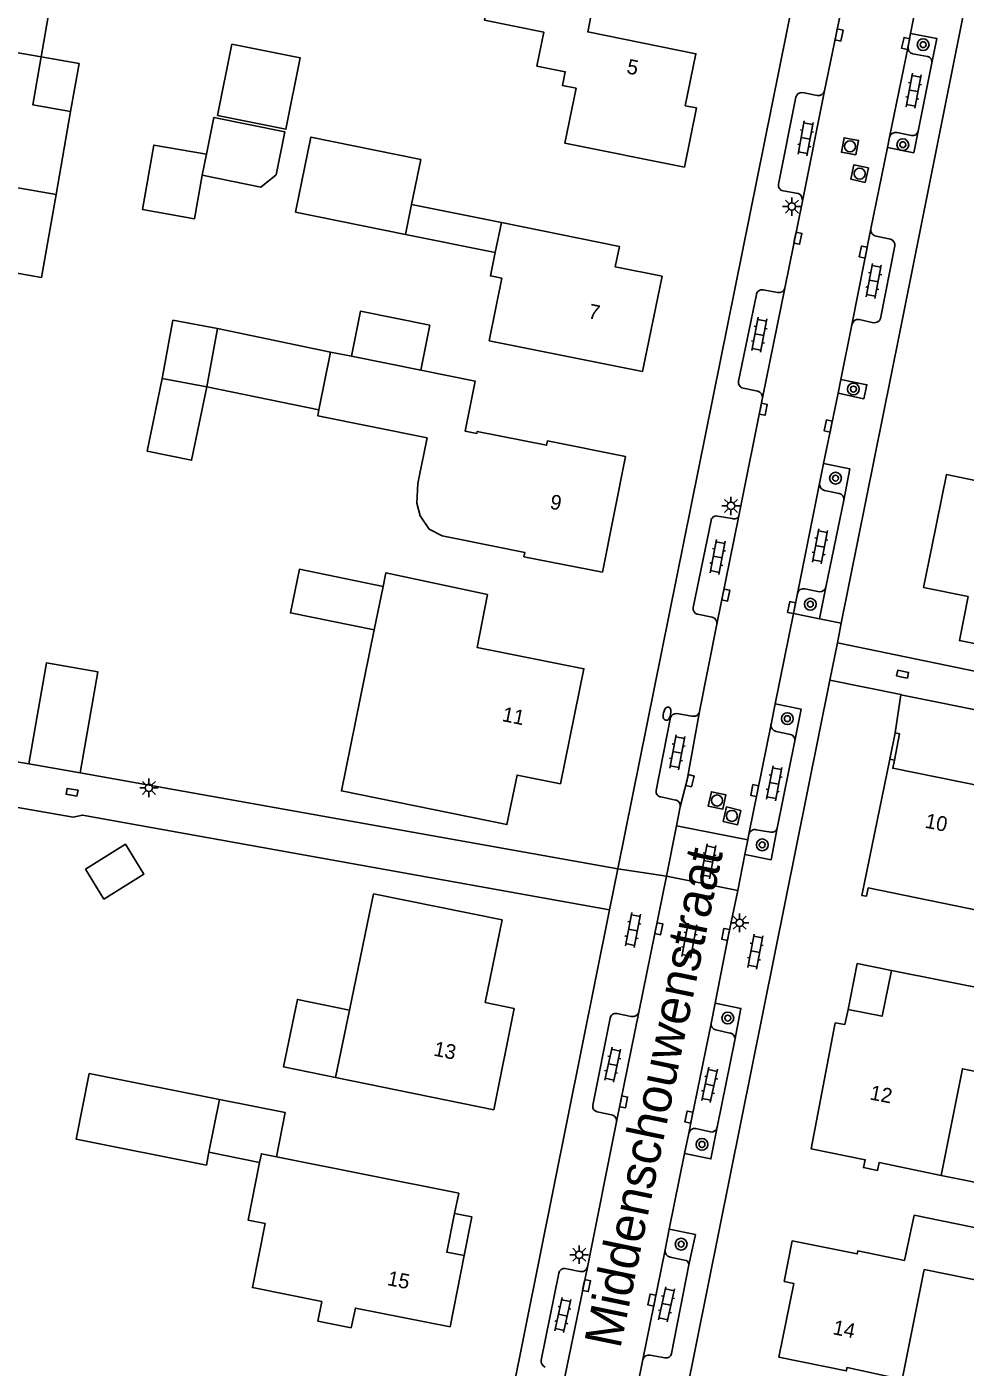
# Model space of a CAD drawing. Extents: x 128000 to 131008, y 398996 to 402500.
# Drawn here: x 128060.3 to 128123.9, y 400315.3 to 400406.1 of the extents above; entities that cross this region are included whole.
import ezdxf

# ---------------------------------------------------------------- set-up
doc = ezdxf.new("R2010")
doc.units = 0
for name, color, linetype in [('gg-afsc-hekwerk', 7, 'Continuous'), ('gg-afsc-muur', 7, 'Continuous'), ('gg-anno-huisnummerreeks BGT', 7, 'Continuous'), ('gg-anno-openbare ruimte label', 7, 'Continuous'), ('gg-bbg-gedigitaliseerde bebouwing', 7, 'Continuous'), ('gg-bbg-gedigitaliseerde bijgebouw', 7, 'Continuous'), ('gg-bbg-hoofdgebouw', 7, 'Continuous'), ('gg-bbg-luifel en loopbrug', 7, 'Continuous'), ('gg-bbg-tussenscheiding', 7, 'Continuous'), ('gg-knt-verharding', 7, 'Continuous'), ('gg-knt-verharding nz', 7, 'Continuous'), ('gt-grn-weggrens', 7, 'Continuous'), ('gt-symb-boom', 7, 'Continuous'), ('gt-symb-brandkraan', 7, 'Continuous'), ('gt-symb-klinker verharding', 7, 'Continuous'), ('gt-symb-kolk', 7, 'Continuous'), ('gt-symb-lichtmast', 7, 'Continuous'), ('gt-symb-rioolschacht', 7, 'Continuous')]:
    doc.layers.add(name, color=color, linetype=linetype)

# ---------------------------------------------------------------- blocks, each defined once
blk = doc.blocks.new('gt0-BOOM')
at = {"layer": 'gt-symb-boom'}
for radius in [0.4, 0.2]:
    blk.add_circle((0, 0), radius, dxfattribs=at)
blk = doc.blocks.new('gt0-KOLK')
at = {"layer": 'gt-symb-kolk'}
blk.add_lwpolyline([(0, 0), (0.375, 0), (0.375, 0.4), (-0.375, 0.4), (-0.375, 0), (0, 0)], dxfattribs=at)
blk = doc.blocks.new('gt0-KL1')
at = {"layer": 'gt-symb-klinker verharding'}
for p, q in [((-1.15, 0.3), (1.15, 0.3)), ((-1, -0.3), (-1, 0.3)), ((-0.5, 0.3), (-0.5, 0.45)), ((0, -0.3), (0, 0.3)), ((0.5, 0.3), (0.5, 0.45)), ((1, -0.3), (1, 0.3)), ((-1.15, -0.3), (1.15, -0.3)), ((-0.5, -0.45), (-0.5, -0.3)), ((0.5, -0.45), (0.5, -0.3))]:
    blk.add_line(p, q, dxfattribs=at)
blk = doc.blocks.new('gt0-RS')
at = {"layer": 'gt-symb-rioolschacht'}
blk.add_lwpolyline([(-0.5, -0.5), (0.5, -0.5), (0.5, 0.5), (-0.5, 0.5)], close=True, dxfattribs=at)
blk.add_circle((0, 0), 0.375, dxfattribs=at)
blk = doc.blocks.new('gt0-BR')
at = {"layer": 'gt-symb-brandkraan'}
for centre, radius, start, end in [((-0.244, 0), 0.206, 107.56694, 252.43307), ((0.599, -2.664), 3, 106.89205, 107.56694), ((0, -0.691), 0.938, 73.10799, 106.89205), ((-0.599, -2.664), 3, 72.43309, 73.10799), ((0.244, 0), 0.206, 287.56695, 72.43309), ((0.599, 2.664), 3, 252.43307, 253.10797), ((0, 0.691), 0.938, 253.10797, 286.89206), ((-0.599, 2.664), 3, 286.89206, 287.56695)]:
    blk.add_arc(centre, radius, start, end, dxfattribs=at)
blk = doc.blocks.new('gt0-LMAST')
at = {"layer": 'gt-symb-lichtmast'}
for p, q in [((-0.182, 0.173), (-0.447, 0.438)), ((-0.005, 0.246), (-0.005, 0.621)), ((0.172, 0.173), (0.437, 0.438)), ((-0.255, -0.004), (-0.63, -0.004)), ((-0.182, -0.181), (-0.447, -0.446)), ((-0.005, -0.254), (-0.005, -0.629)), ((0.437, -0.446), (0.172, -0.181)), ((0.245, -0.004), (0.62, -0.004))]:
    blk.add_line(p, q, dxfattribs=at)
blk.add_circle((-0.005, -0.004), 0.25, dxfattribs=at)

msp = doc.modelspace()

# ---------------------------------------------------------------- linework, layer by layer
at = {"layer": 'gg-afsc-hekwerk'}
for p, q in [((128119.56, 400360.885), (128119.162, 400358.299)), ((128144.154, 400355.93), (128119.56, 400360.885))]:
    msp.add_line(p, q, dxfattribs=at)
at = {"layer": 'gg-afsc-muur'}
for p, q in [((128119.162, 400358.299), (128118.8, 400356.529)), ((128055.74, 400357.017), (128060.444, 400356.202)), ((128050.851, 400354.823), (128063.454, 400352.587))]:
    msp.add_line(p, q, dxfattribs=at)
msp.add_lwpolyline([(128119.117, 400356.465), (128119.476, 400358.235), (128119.162, 400358.299)], dxfattribs=at)
at = {"layer": 'gg-bbg-gedigitaliseerde bebouwing'}
for p, q in [((128063.281, 400400.393), (128062.298, 400394.777)), ((128062.298, 400394.777), (128061.316, 400389.162)), ((128092.062, 400390.835), (128092.485, 400392.876)), ((128092.485, 400392.876), (128100.483, 400391.254)), ((128080.11, 400380.191), (128080.903, 400384.102)), ((128080.903, 400384.102), (128082.312, 400383.817)), ((128082.312, 400383.817), (128087.009, 400382.869)), ((128119.117, 400356.465), (128118.8, 400356.529)), ((128082.178, 400339.528), (128083.808, 400347.408)), ((128081.232, 400334.957), (128082.178, 400339.528)), ((128077.227, 400329.593), (128089.584, 400327.114))]:
    msp.add_line(p, q, dxfattribs=at)
for points in [[(128098.965, 400409.027), (128092.107, 400410.399), (128091.336, 400406.581), (128095.351, 400405.772), (128094.887, 400403.472), (128096.805, 400403.086), (128096.618, 400402.157), (128097.537, 400401.973), (128096.783, 400398.242), (128104.891, 400396.631)], [(128064.782, 400408.978), (128064.418, 400406.894), (128061.856, 400407.342), (128061.288, 400404.092)], [(128061.288, 400404.092), (128060.719, 400400.841), (128063.281, 400400.393)], [(128102.054, 400382.775), (128091.658, 400384.87), (128092.519, 400389.102), (128091.737, 400389.263), (128092.062, 400390.835)], [(128058.167, 400386.362), (128058.755, 400389.61), (128061.316, 400389.162)], [(128087.009, 400382.869), (128090.703, 400382.123), (128090.023, 400378.744), (128090.81, 400378.587), (128090.838, 400378.726), (128095.544, 400377.786), (128095.604, 400378.08), (128100.903, 400377.018)], [(128087.215, 400377.175), (128087.44, 400378.283), (128080.029, 400379.791), (128080.11, 400380.191)], [(128087.215, 400377.175), (128086.992, 400376.101), (128086.805, 400375.207), (128086.748, 400373.869), (128086.976, 400373.009), (128087.585, 400372.1), (128088.455, 400371.659), (128089.364, 400371.476)], [(128099.324, 400369.186), (128094.01, 400370.24), (128094.068, 400370.53), (128089.364, 400371.476)], [(128130.222, 400354.228), (128129.918, 400354.289), (128129.805, 400353.731), (128119.005, 400355.906), (128119.117, 400356.465)], [(128127.362, 400334.815), (128123.736, 400335.548), (128122.297, 400328.328)], [(128082.3, 400318.009), (128080.037, 400318.443), (128080.306, 400319.779), (128075.6, 400320.729), (128076.472, 400325.063), (128075.303, 400325.299), (128076.09, 400329.202)], [(128076.09, 400329.202), (128076.21, 400329.797), (128077.227, 400329.593)], [(128111.286, 400316.014), (128115.862, 400315.085), (128115.912, 400315.321), (128119.647, 400314.507), (128121.144, 400321.945), (128127.384, 400320.688), (128128.068, 400324.069), (128120.451, 400325.639)]]:
    msp.add_lwpolyline(points, dxfattribs=at)
at = {"layer": 'gg-bbg-gedigitaliseerde bijgebouw'}
for p, q in [((128087.018, 400397.154), (128086.392, 400394.1)), ((128086.392, 400394.1), (128085.974, 400392.058)), ((128072.506, 400381.737), (128073.246, 400385.692)), ((128069.474, 400382.304), (128072.506, 400381.737)), ((128064.54, 400335.22), (128073.378, 400333.466)), ((128073.378, 400333.466), (128072.659, 400329.897))]:
    msp.add_line(p, q, dxfattribs=at)
for points in [[(128073.24, 400400.12), (128074.211, 400404.954), (128078.841, 400404.023), (128077.87, 400399.19), (128073.24, 400400.12)], [(128085.974, 400392.058), (128078.533, 400393.581), (128079.568, 400398.666), (128087.018, 400397.154)], [(128073.246, 400385.692), (128070.214, 400386.26), (128069.474, 400382.304)], [(128064.278, 400349.074), (128065.533, 400347.051), (128068.246, 400348.735), (128066.991, 400350.758), (128064.278, 400349.074)], [(128072.659, 400329.897), (128072.484, 400329.028), (128063.66, 400330.793), (128064.54, 400335.22)]]:
    msp.add_lwpolyline(points, dxfattribs=at)
at = {"layer": 'gg-bbg-hoofdgebouw'}
for p, q in [((128100.903, 400377.018), (128099.324, 400369.186)), ((128121.098, 400368.161), (128121.651, 400370.899)), ((128084.459, 400368.227), (128083.858, 400365.275)), ((128121.098, 400368.161), (128124.125, 400367.541)), ((128127.445, 400340.5), (128118.915, 400342.216)), ((128115.977, 400339.576), (128115.752, 400338.54)), ((128091.97, 400332.768), (128081.232, 400334.957)), ((128089.584, 400327.114), (128089.309, 400325.753)), ((128089.95, 400322.891), (128089.003, 400318.059))]:
    msp.add_line(p, q, dxfattribs=at)
for points in [[(128104.891, 400396.631), (128105.698, 400400.636), (128104.948, 400400.784), (128105.67, 400404.303), (128098.331, 400405.791), (128098.965, 400409.027)], [(128102.054, 400382.775), (128103.368, 400389.231), (128100.203, 400389.872), (128100.483, 400391.254)], [(128121.651, 400370.899), (128122.641, 400375.8), (128124.717, 400375.381)], [(128091.545, 400367.685), (128084.647, 400369.15), (128084.459, 400368.227)], [(128091.545, 400367.685), (128090.833, 400364.097), (128098.07, 400362.643), (128096.482, 400354.842)], [(128083.858, 400365.275), (128081.639, 400354.373), (128092.859, 400352.089), (128093.541, 400355.441), (128096.482, 400354.842)], [(128118.8, 400356.529), (128116.909, 400347.289), (128117.226, 400347.238), (128117.334, 400347.798)], [(128117.334, 400347.798), (128128.124, 400345.604), (128128.01, 400345.045), (128128.324, 400344.981), (128129.016, 400348.427), (128129.675, 400348.291), (128129.922, 400349.492), (128129.259, 400349.626), (128130.222, 400354.228)], [(128083.808, 400347.408), (128092.523, 400345.637), (128091.383, 400340.045), (128093.347, 400339.623), (128091.97, 400332.768)], [(128118.915, 400342.216), (128118.29, 400339.111), (128115.977, 400339.576)], [(128115.752, 400338.54), (128115.114, 400338.662), (128113.485, 400330.123), (128117.142, 400329.39), (128117.022, 400328.857), (128117.975, 400328.66), (128118.086, 400329.199), (128122.297, 400328.328)], [(128089.309, 400325.753), (128088.779, 400323.132), (128089.95, 400322.891)], [(128120.451, 400325.639), (128119.81, 400322.569), (128116.64, 400323.213), (128116.599, 400323.009), (128112.201, 400323.885), (128111.653, 400321.142), (128112.301, 400321.013), (128111.286, 400316.014)], [(128089.003, 400318.059), (128082.581, 400319.336), (128082.3, 400318.009)]]:
    msp.add_lwpolyline(points, dxfattribs=at)
at = {"layer": 'gg-bbg-luifel en loopbrug'}
for p, q in [((128072.197, 400396.077), (128072.484, 400397.501)), ((128077.204, 400396.108), (128076.174, 400395.27)), ((128076.174, 400395.27), (128072.197, 400396.077)), ((128092.485, 400392.876), (128086.392, 400394.1)), ((128085.974, 400392.058), (128092.062, 400390.835)), ((128073.246, 400385.692), (128080.903, 400384.102)), ((128072.506, 400381.737), (128080.11, 400380.191)), ((128060.444, 400356.202), (128063.937, 400355.596)), ((128076.09, 400329.202), (128072.659, 400329.897))]:
    msp.add_line(p, q, dxfattribs=at)
for points in [[(128063.281, 400400.393), (128063.85, 400403.644), (128061.288, 400404.092)], [(128072.484, 400397.501), (128072.989, 400400.001), (128077.796, 400399.025), (128077.204, 400396.108)], [(128072.484, 400397.501), (128068.92, 400398.124), (128068.155, 400393.753), (128071.682, 400393.135), (128072.197, 400396.077)], [(128082.312, 400383.817), (128082.924, 400386.862), (128087.622, 400385.918), (128087.009, 400382.869)], [(128069.474, 400382.304), (128068.472, 400377.381), (128071.473, 400376.77), (128072.506, 400381.737)], [(128083.858, 400365.275), (128078.182, 400366.431), (128078.783, 400369.383), (128084.459, 400368.227)], [(128131.105, 400364.746), (128131.794, 400364.607), (128131.463, 400362.962), (128123.525, 400364.561), (128124.125, 400367.541)], [(128060.444, 400356.202), (128061.642, 400363.049), (128065.134, 400362.438), (128063.937, 400355.596)], [(128118.915, 400342.216), (128116.602, 400342.681), (128115.977, 400339.576)], [(128081.232, 400334.957), (128077.715, 400335.674), (128078.647, 400340.248), (128082.178, 400339.528)], [(128122.297, 400328.328), (128125.911, 400327.601), (128127.362, 400334.815)], [(128073.378, 400333.466), (128077.831, 400332.582), (128077.227, 400329.593)], [(128089.95, 400322.891), (128090.478, 400325.518), (128089.309, 400325.753)]]:
    msp.add_lwpolyline(points, dxfattribs=at)
at = {"layer": 'gg-bbg-tussenscheiding'}
for p, q in [((128061.288, 400404.092), (128051.786, 400405.744)), ((128062.298, 400394.777), (128055.516, 400395.957))]:
    msp.add_line(p, q, dxfattribs=at)
at = {"layer": 'gg-knt-verharding'}
for p, q in [((128117.684, 400434.782), (128100.369, 400349.087)), ((128128.467, 400430.24), (128120.769, 400391.885)), ((128120.223, 400405.685), (128121.731, 400413.275)), ((128115.594, 400407.691), (128114.386, 400401.799)), ((128120.044, 400404.804), (128120.223, 400405.685)), ((128121.37, 400404.133), (128120.375, 400404.292)), ((128120.73, 400399.058), (128121.667, 400403.688)), ((128113.892, 400401.487), (128112.892, 400401.677)), ((128111.267, 400395.473), (128112.435, 400401.37)), ((128119.292, 400398.97), (128120.284, 400398.774)), ((128117.527, 400392.449), (128118.647, 400397.965)), ((128118.647, 400397.965), (128118.787, 400398.655)), ((128112.588, 400394.85), (128111.57, 400395.021)), ((128112.881, 400394.333), (128111.692, 400388.434)), ((128118.856, 400391.745), (128117.874, 400391.957)), ((128120.769, 400391.885), (128119.455, 400385.336)), ((128118.172, 400386.385), (128119.155, 400391.289)), ((128109.764, 400387.999), (128108.56, 400382.125)), ((128111.205, 400388.135), (128110.218, 400388.306)), ((128116.732, 400386.303), (128117.71, 400386.086)), ((128115.49, 400382.236), (128116.225, 400385.953)), ((128119.455, 400385.336), (128115.52, 400365.727)), ((128108.861, 400381.657), (128109.859, 400381.446)), ((128115.308, 400381.313), (128115.49, 400382.236)), ((128110.179, 400380.991), (128108.58, 400373.006)), ((128114.324, 400376.558), (128115.308, 400381.313)), ((128114.324, 400376.558), (128114.046, 400375.193)), ((128115.367, 400374.521), (128114.393, 400374.725)), ((128114.48, 400368.174), (128115.7, 400374.068)), ((128106.689, 400372.687), (128105.477, 400366.79)), ((128108.128, 400372.83), (128107.121, 400372.99)), ((128113.043, 400368.068), (128114.046, 400367.866)), ((128114.48, 400368.174), (128114.05, 400366.026)), ((128112.275, 400366.386), (128112.555, 400367.757)), ((128106.768, 400366.143), (128105.774, 400366.335)), ((128111.035, 400360.263), (128112.275, 400366.386)), ((128114.05, 400366.026), (128112.275, 400366.386)), ((128107.093, 400365.661), (128105.91, 400359.745)), ((128115.52, 400365.727), (128115.255, 400364.408)), ((128114.749, 400361.88), (128095.375, 400265.739)), ((128110.756, 400358.886), (128111.035, 400360.263)), ((128103.951, 400359.344), (128102.979, 400354.4)), ((128105.399, 400359.442), (128104.364, 400359.614)), ((128112.072, 400358.202), (128111.095, 400358.398)), ((128111.179, 400351.86), (128112.378, 400357.765)), ((128063.937, 400355.596), (128100.369, 400349.087)), ((128103.284, 400353.962), (128104.274, 400353.756)), ((128104.593, 400353.289), (128104.352, 400352.008)), ((128104.352, 400352.008), (128103.67, 400348.606)), ((128109.187, 400351.064), (128104.352, 400352.008)), ((128109.76, 400351.744), (128110.745, 400351.569)), ((128108.99, 400350.065), (128109.187, 400351.064)), ((128109.187, 400351.064), (128109.261, 400351.449)), ((128108.507, 400347.62), (128108.99, 400350.065)), ((128103.67, 400348.606), (128101.794, 400339.389)), ((128108.507, 400347.62), (128103.67, 400348.606)), ((128099.812, 400346.324), (128084.084, 400268.296)), ((128106.7, 400338.62), (128106.971, 400339.99)), ((128099.856, 400338.976), (128098.678, 400333.091)), ((128101.284, 400339.092), (128100.305, 400339.295)), ((128107.959, 400337.973), (128107.013, 400338.179)), ((128107.116, 400331.59), (128108.311, 400337.494)), ((128098.968, 400332.627), (128099.944, 400332.425)), ((128100.279, 400331.952), (128098.311, 400322.121)), ((128104.901, 400329.808), (128105.179, 400331.182)), ((128105.669, 400331.497), (128106.651, 400331.268)), ((128103.861, 400324.676), (128104.901, 400329.808)), ((128103.579, 400323.29), (128103.861, 400324.676)), ((128104.893, 400322.594), (128103.914, 400322.794)), ((128096.37, 400321.694), (128095.173, 400315.803)), ((128097.797, 400321.824), (128096.81, 400322.025)), ((128104.007, 400316.27), (128105.188, 400322.269)), ((128100.951, 400310.313), (128102.075, 400315.852)), ((128102.575, 400316.147), (128103.561, 400315.968))]:
    msp.add_line(p, q, dxfattribs=at)
for points in [[(128120.223, 400405.685), (128122.002, 400405.332), (128121.667, 400403.688)], [(128120.73, 400399.058), (128120.437, 400397.602), (128118.647, 400397.965)], [(128115.308, 400381.313), (128117.056, 400380.939), (128117.257, 400381.887), (128115.49, 400382.236)], [(128115.7, 400374.068), (128116.096, 400376.197), (128114.324, 400376.558)], [(128115.255, 400364.408), (128144.667, 400358.321), (128171.275, 400352.986)], [(128114.749, 400361.88), (128119.563, 400360.905), (128119.56, 400360.885)], [(128112.378, 400357.765), (128112.808, 400359.904), (128111.035, 400360.263)], [(128063.454, 400352.587), (128064.081, 400352.731), (128099.812, 400346.324)], [(128111.179, 400351.86), (128110.765, 400349.714), (128108.99, 400350.065)], [(128106.971, 400339.99), (128107.883, 400344.613), (128108.507, 400347.62)], [(128108.311, 400337.494), (128108.711, 400339.639), (128106.971, 400339.99)], [(128107.116, 400331.59), (128106.681, 400329.446), (128104.901, 400329.808)], [(128105.188, 400322.269), (128105.637, 400324.315), (128103.861, 400324.676)]]:
    msp.add_lwpolyline(points, dxfattribs=at)
for centre, radius, start, end in [((128120.477, 400404.721), 0.441, 169.19007, 256.57401), ((128121.289, 400403.757), 0.385, 349.63625, 77.80329), ((128112.834, 400401.27), 0.411, 81.83939, 165.94485), ((128113.975, 400401.902), 0.424, 258.68779, 345.86349), ((128119.199, 400398.556), 0.424, 77.38718, 166.52154), ((128120.359, 400399.148), 0.381, 258.59297, 346.38266), ((128111.644, 400395.398), 0.385, 168.8202, 258.85196), ((128112.396, 400394.4), 0.489, 352.15573, 66.92743), ((128117.943, 400392.374), 0.422, 169.74437, 260.64509), ((128118.744, 400391.346), 0.415, 352.15346, 74.35239), ((128110.132, 400387.944), 0.372, 76.58786, 171.54615), ((128111.284, 400388.552), 0.424, 259.22157, 343.8752), ((128116.665, 400385.858), 0.45, 81.37402, 167.86336), ((128117.765, 400386.507), 0.425, 262.5536, 343.26717), ((128108.936, 400382.036), 0.386, 166.67487, 258.82033), ((128109.744, 400381.025), 0.436, 355.51198, 74.72521), ((128114.458, 400375.136), 0.416, 172.11411, 260.99628), ((128115.291, 400374.116), 0.412, 353.25816, 79.381), ((128107.055, 400372.625), 0.371, 79.77071, 170.32007), ((128108.275, 400373.121), 0.326, 243.16172, 339.38822), ((128112.956, 400367.666), 0.411, 77.74584, 167.27248), ((128114.09, 400368.264), 0.4, 263.69617, 347.02876), ((128105.874, 400366.725), 0.402, 170.6749, 255.59387), ((128106.673, 400365.729), 0.425, 350.83219, 77.14932), ((128104.324, 400359.225), 0.391, 84.06121, 162.28834), ((128105.513, 400359.831), 0.406, 253.61469, 347.71738), ((128111.171, 400358.813), 0.422, 169.97966, 259.59361), ((128111.998, 400357.824), 0.385, 351.15246, 78.84918), ((128103.341, 400354.327), 0.37, 168.6346, 261.06801), ((128104.214, 400353.373), 0.388, 347.50821, 81.16447), ((128109.656, 400351.35), 0.407, 75.18695, 165.99471), ((128110.798, 400351.959), 0.394, 262.27768, 345.40657), ((128100.233, 400338.92), 0.381, 79.17098, 171.61415), ((128101.377, 400339.519), 0.437, 257.74339, 342.68562), ((128107.083, 400338.561), 0.388, 171.18598, 259.54452), ((128107.903, 400337.563), 0.414, 350.45493, 82.16675), ((128099.058, 400333.006), 0.389, 167.34998, 256.66079), ((128099.887, 400332.029), 0.4, 348.84615, 81.76955), ((128105.579, 400331.099), 0.408, 77.20892, 168.26153), ((128106.709, 400331.68), 0.417, 261.9415, 347.46162), ((128104, 400323.213), 0.428, 169.60988, 258.46056), ((128104.875, 400322.282), 0.313, 357.67639, 86.78318), ((128096.758, 400321.637), 0.392, 82.31914, 171.58715), ((128097.91, 400322.221), 0.413, 254.07294, 345.9675), ((128103.643, 400316.328), 0.369, 257.22385, 350.98237), ((128095.613, 400315.751), 0.443, 173.27847, 249.51116), ((128102.469, 400315.756), 0.405, 74.82282, 166.25839)]:
    msp.add_arc(centre, radius, start, end, dxfattribs=at)
at = {"layer": 'gg-knt-verharding nz'}
for p, q in [((128120.044, 400404.804), (128118.787, 400398.655)), ((128114.386, 400401.799), (128112.881, 400394.333)), ((128116.225, 400385.953), (128117.527, 400392.449)), ((128110.179, 400380.991), (128111.692, 400388.434)), ((128114.046, 400375.193), (128112.555, 400367.757)), ((128107.093, 400365.661), (128108.58, 400373.006)), ((128110.756, 400358.886), (128109.261, 400351.449)), ((128100.279, 400331.952), (128101.794, 400339.389)), ((128103.579, 400323.29), (128102.075, 400315.852)), ((128096.781, 400314.674), (128098.311, 400322.121))]:
    msp.add_line(p, q, dxfattribs=at)
for points in [[(128104.593, 400353.289), (128105.066, 400355.113), (128105.91, 400359.745)], [(128106.7, 400338.62), (128105.384, 400332.238), (128105.179, 400331.182)]]:
    msp.add_lwpolyline(points, dxfattribs=at)
at = {"layer": 'gt-grn-weggrens'}
for p, q in [((128114.05, 400366.026), (128115.52, 400365.727)), ((128115.255, 400364.408), (128114.749, 400361.88)), ((128100.369, 400349.087), (128099.812, 400346.324)), ((128100.369, 400349.087), (128103.67, 400348.606))]:
    msp.add_line(p, q, dxfattribs=at)

# ---------------------------------------------------------------- block references
at = {"layer": 'gt-symb-boom'}
for p in [(128121.07, 400404.923), (128119.69, 400398.147), (128116.342, 400381.593), (128115.131, 400375.557), (128113.421, 400367.019), (128111.861, 400359.265), (128110.164, 400350.719), (128107.826, 400338.985), (128106.079, 400330.429), (128104.662, 400323.67)]:
    msp.add_blockref('gt0-BOOM', p, dxfattribs=at)
at = {"layer": 'gt-symb-brandkraan', "rotation": 77.86860519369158}
msp.add_blockref('gt0-BR', (128103.711, 400359.6), dxfattribs=at)
at = {"layer": 'gt-symb-klinker verharding'}
for p, rotation in [((128120.426, 400401.798), -100.43302473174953), ((128113.101, 400398.585), -100.43302473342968), ((128117.722, 400388.917), -100.89418298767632), ((128109.969, 400385.269), -100.89418298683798), ((128114.073, 400370.948), -100.89418298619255), ((128107.141, 400370.218), -100.89418298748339), ((128104.404, 400356.992), -100.89418298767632), ((128110.972, 400354.894), -100.89418298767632), ((128106.502, 400349.603), -100.89418298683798), ((128101.394, 400344.951), -100.89418298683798), ((128105.225, 400344.221), -100.89418298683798), ((128109.695, 400343.491), -100.89418298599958), ((128100.026, 400335.829), -102.29885516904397), ((128106.594, 400334.461), -102.29885516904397), ((128103.675, 400319.593), -102.2988551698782), ((128096.651, 400318.863), -102.29885516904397)]:
    msp.add_blockref('gt0-KL1', p, dxfattribs=dict(at, rotation=rotation))
at = {"layer": 'gt-symb-kolk'}
for p, rotation in [((128115.172, 400405.619), -101.5204206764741), ((128120.08, 400404.964), 77.32414345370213), ((128112.38, 400391.851), -101.40488727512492), ((128117.206, 400390.832), 78.63625977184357), ((128110.034, 400380.264), -101.27353209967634), ((128114.833, 400379.052), 78.47167234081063), ((128107.5, 400367.674), -101.43021513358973), ((128112.349, 400366.753), 78.553965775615), ((128119.631, 400362.085), -11.422304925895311), ((128105.066, 400355.113), -104.53532300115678), ((128063.341, 400354.087), -10.073889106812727), ((128109.845, 400354.36), 78.61884549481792), ((128102.957, 400345.076), -101.41279731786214), ((128107.883, 400344.613), 78.83407815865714), ((128100.571, 400333.349), -101.80844682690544), ((128105.384, 400332.238), 78.35613739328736), ((128098.053, 400320.906), -101.53623419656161), ((128102.878, 400319.84), 78.51281896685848)]:
    msp.add_blockref('gt0-KOLK', p, dxfattribs=dict(at, rotation=rotation))
at = {"layer": 'gt-symb-lichtmast'}
for p in [(128112.176, 400393.959), (128108.048, 400373.682), (128068.591, 400354.583), (128108.634, 400345.443), (128097.76, 400322.957)]:
    msp.add_blockref('gt0-LMAST', p, dxfattribs=at)
at = {"layer": 'gt-symb-rioolschacht'}
for p, rotation in [((128116.113, 400398.034), 79.50675960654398), ((128116.765, 400396.191), 77.81957042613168), ((128107.098, 400353.724), 78.00162067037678), ((128108.105, 400352.682), 76.61946519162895)]:
    msp.add_blockref('gt0-RS', p, dxfattribs=dict(at, rotation=rotation))

# ---------------------------------------------------------------- texts
at = {"layer": 'gg-anno-huisnummerreeks BGT'}
for s, rotation, p in [('5', 348.4, (128100.922, 400402.993)), ('7', 348.5, (128098.315, 400386.406)), ('9', 348.6, (128095.717, 400373.502)), ('11', 348.5, (128092.478, 400359.113)), ('10', 348.5, (128121.142, 400351.894)), ('13', 348.6, (128087.836, 400336.45)), ('12', 349.2, (128117.406, 400333.476)), ('15', 348.9, (128084.693, 400320.903)), ('14', 348.5, (128114.893, 400317.578))]:
    msp.add_text(s, height=1, rotation=rotation, dxfattribs=at).set_placement(p)
at = {"layer": 'gg-anno-openbare ruimte label'}
msp.add_text('Middenschouwenstraat', height=2.5, rotation=78.3, dxfattribs=at).set_placement((128100.531, 400316.532))

doc.saveas('drawing.dxf')
